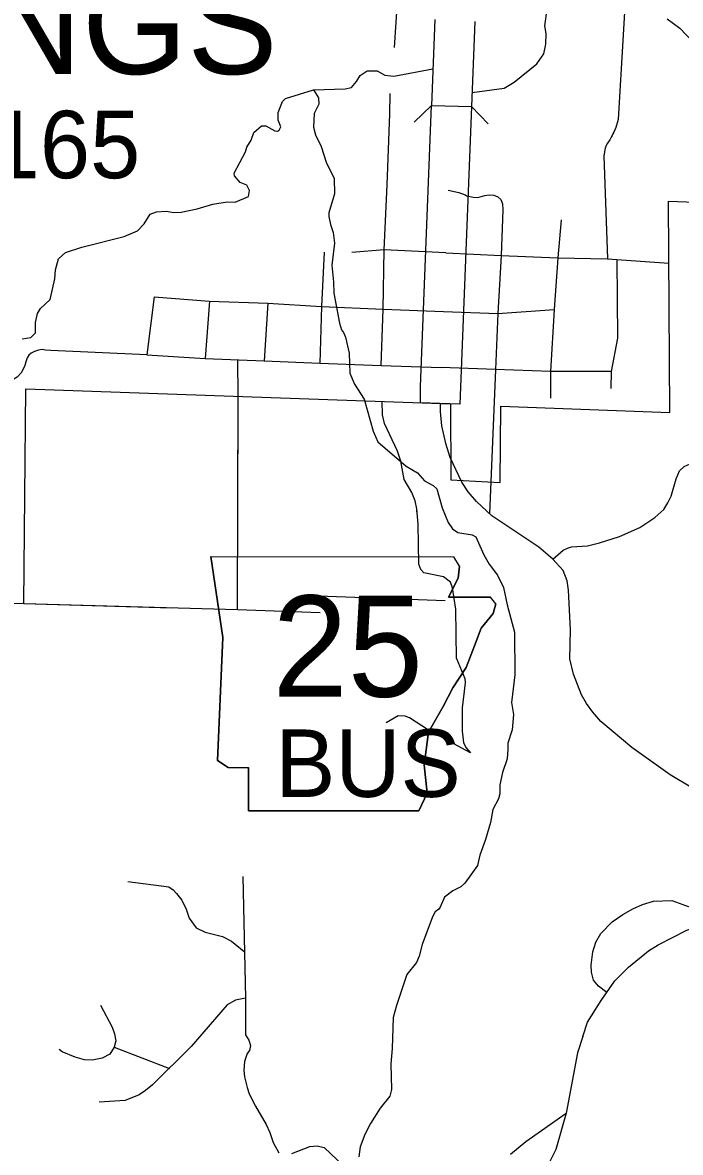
# Model space of a CAD drawing. Extents: x 1212896 to 1368412, y 378476 to 478763.
# Drawn here: x 1298275 to 1302391, y 413498 to 420570 of the extents above; entities that cross this region are included whole.
import ezdxf

# ---------------------------------------------------------------- set-up
doc = ezdxf.new("R2010")
doc.units = 0
for name, color, linetype in [('Level 10', 7, 'Continuous'), ('Level 21', 7, 'Continuous'), ('Level 31', 7, 'Continuous'), ('Level 32', 7, 'Continuous'), ('Level 33', 7, 'Continuous'), ('Level 34', 7, 'Continuous'), ('Level 35', 7, 'Continuous'), ('Level 37', 7, 'Continuous'), ('Level 45', 7, 'Continuous'), ('Level 49', 7, 'Continuous'), ('Level 6', 7, 'Continuous')]:
    doc.layers.add(name, color=color, linetype=linetype)

msp = doc.modelspace()

# ---------------------------------------------------------------- linework, layer by layer
at = {"layer": 'Level 10'}
msp.add_line((1300833.9, 420050.8), (1301083.9, 420045), dxfattribs=at)
for points in [[(1300854.9, 420589.1), (1300833.9, 420050.8)], [(1301104.6, 420576.7), (1301083.9, 420045)], [(1300765.1, 418190.7), (1300765.3, 418292.2), (1300833.9, 420050.8)], [(1301083.9, 420045), (1301011.2, 418182)], [(1301011.2, 418182), (1300765.1, 418190.7)], [(1302466.1, 415778.5), (1302326.6, 415861.1), (1302088.4, 416032.9), (1301894.2, 416196.2), (1301842.8, 416253.7), (1301803.3, 416307.4), (1301772.8, 416362.2), (1301722.7, 416490.9), (1301699.7, 416586.9), (1301703.5, 416769.9), (1301690.3, 417017.6), (1301683.8, 417075.7), (1301657.2, 417139.5), (1301592.6, 417212), (1301505, 417287.2), (1301211.8, 417482.4), (1301116.1, 417571.6), (1301062.6, 417633.1), (1301024.1, 417692.8), (1300950.7, 417848.3), (1300922.9, 417936.2), (1300897.8, 418046.2), (1300889.9, 418135.3), (1300890.1, 418186.3)], [(1301781, 414223.7), (1301810.8, 414314.5), (1301895.2, 414449.7), (1301981.7, 414571.8), (1302067.6, 414657.9), (1302191.2, 414760.5), (1302251.7, 414798.2), (1302432.3, 414889.3), (1302545.6, 414927.6), (1302658.8, 414958.7), (1302761.6, 414971), (1303177.6, 414963.5), (1303462.1, 414944.5), (1304158.4, 414937), (1304283.2, 414924.3), (1304431.3, 414876.9), (1304572.8, 414794.1), (1304840.6, 414611)], [(1301781, 414223.7), (1301747.9, 414122.4), (1301677, 413742.9), (1301611.5, 413516.7), (1301549.9, 413390.8)]]:
    msp.add_lwpolyline(points, dxfattribs=at)
at = {"layer": 'Level 21'}
for p, q in [((1299452.4, 417227.5), (1299528.5, 416720)), ((1301008.8, 417168.3), (1300973.8, 417226.8)), ((1301000.4, 417092.2), (1301008.8, 417168.3)), ((1300941.2, 416973.7), (1301000.4, 417092.2)), ((1301203.4, 416973.7), (1300941.2, 416973.7)), ((1301237.2, 416931.4), (1301203.4, 416973.7)), ((1301220.3, 416872.2), (1301237.2, 416931.4)), ((1301144.2, 416779.2), (1301220.3, 416872.2)), ((1299528.5, 416720), (1299494.7, 415950.2)), ((1301101.9, 416669.2), (1301144.2, 416779.2)), ((1301051.1, 416533.9), (1301101.9, 416669.2)), ((1300966.5, 416407), (1301051.1, 416533.9)), ((1300907.3, 416288.6), (1300966.5, 416407)), ((1300814.3, 416127.8), (1300907.3, 416288.6)), ((1300788.9, 415924.8), (1300814.3, 416127.8)), ((1299494.7, 415950.2), (1299562.3, 415907.9)), ((1299562.3, 415907.9), (1299689.2, 415907.9)), ((1299689.2, 415907.9), (1299689.2, 415637.2)), ((1300805.8, 415747.2), (1300788.9, 415924.8)), ((1300755.1, 415637.2), (1300805.8, 415747.2)), ((1299689.2, 415637.2), (1300755.1, 415637.2))]:
    msp.add_line(p, q, dxfattribs=at)
msp.add_lwpolyline([(1299452.4, 417227.5), (1300973.8, 417226.8)], dxfattribs=at)
at = {"layer": 'Level 31'}
for points in [[(1299620.9, 416896.1), (1299623.2, 418230.9)], [(1299622, 417508.5), (1299623.2, 418230.9)], [(1299653.9, 415226.1), (1299670.7, 414463.8), (1299670.2, 414235), (1299691.6, 414201.2), (1299701.2, 414166.5), (1299694, 414136.4), (1299681.2, 414117.2), (1299663.8, 414067.9), (1299659.4, 414011.8), (1299662.8, 413970.7), (1299679.4, 413903.8), (1299693.8, 413865.8), (1299731.5, 413787.1), (1299798.5, 413672.6), (1299821.9, 413623.7), (1299843.5, 413559.8), (1299878.2, 413496.1)], [(1301930.6, 414499.1), (1301879.3, 414539), (1301847.3, 414576), (1301835.9, 414626), (1301832.5, 414670.1), (1301843.7, 414753.4), (1301863.1, 414814.8), (1301893.6, 414869.2), (1301964.3, 414941.3), (1302032, 414987.6), (1302092.8, 415023.6), (1302154.3, 415050.1), (1302222.9, 415069.8), (1302337.8, 415075.5), (1302658.8, 414958.7)], [(1301328.5, 413486.6), (1301424.4, 413566.8), (1301677, 413742.9)], [(1299960.7, 413490.6), (1300073.2, 413535.3), (1300119, 413538.8), (1300162, 413528.2), (1300282.2, 413414.6)]]:
    msp.add_lwpolyline(points, dxfattribs=at)
at = {"layer": 'Level 32'}
for points in [[(1301592.6, 417212), (1301657.9, 417266.8), (1301685.6, 417281.1), (1301709.5, 417289.4), (1301809.2, 417295.5), (1301885.8, 417313.3), (1302011.1, 417352.7), (1302138.2, 417409.2), (1302232.3, 417471.3), (1302288.6, 417522.1), (1302313.1, 417563.4), (1302332.7, 417604.7), (1302364.5, 417713.3), (1302385.9, 417763.6), (1302414.5, 417792), (1302472.1, 417815.6), (1302515, 417851), (1302579.8, 417923), (1302663.5, 418029.1), (1302795.7, 418165.8), (1302868.6, 418252.8), (1302904.2, 418286.2), (1302940.8, 418314.7), (1303048.2, 418369.1)], [(1300990.5, 416589.2), (1300985.4, 416898.8), (1300965, 417032.9), (1300953.7, 417066.8), (1300909.5, 417101.4), (1300786.5, 417125.1), (1300766.4, 417147), (1300755.1, 417180.9), (1300749.5, 417430.3), (1300741.5, 417525.4), (1300731.1, 417575.4), (1300710.6, 417628.3), (1300662.9, 417709), (1300641.6, 417824.4), (1300621.1, 417886.9), (1300539.6, 418061.4), (1300527.1, 418114.3), (1300524.8, 418199.1)], [(1300743, 417508.5), (1300741.5, 417525.4), (1300731.1, 417575.4), (1300710.6, 417628.3), (1300662.9, 417709), (1300641.6, 417824.4), (1300621.1, 417886.9), (1300539.6, 418061.4), (1300527.1, 418114.3), (1300524.8, 418199.1)], [(1301592.6, 417212), (1301657.9, 417266.8), (1301685.6, 417281.1), (1301709.5, 417289.4), (1301809.2, 417295.5), (1301885.8, 417313.3), (1302011.1, 417352.7), (1302138.2, 417409.2), (1302232.3, 417471.3), (1302288.6, 417522.1), (1302313.1, 417563.4), (1302332.7, 417604.7), (1302364.5, 417713.3), (1302385.9, 417763.6), (1302414.5, 417792)], [(1301205.1, 417694.4), (1301196.9, 417496.2)], [(1298282, 416932.8), (1299620.9, 416896.1), (1300136.2, 416877.7)], [(1298282, 416932.8), (1299208.8, 416907.4)], [(1298934.1, 415193.3), (1299190.8, 415160), (1299216.9, 415142.3), (1299239.1, 415119.5), (1299271.4, 415076.7), (1299297.9, 415019.9), (1299317.5, 414964), (1299362, 414904.4), (1299418.1, 414875.9), (1299526.1, 414850), (1299582.3, 414819.6), (1299661.7, 414755.9)], [(1299670.7, 414463.8), (1299607.3, 414451.1), (1299554.4, 414422.5), (1299329.7, 414160.5), (1299087.8, 413921.4), (1299043.2, 413885.9), (1299004.6, 413859.4), (1298917.2, 413822.4), (1298753.7, 413812.6)], [(1298762.5, 414419), (1298835.7, 414282.5), (1298851.1, 414239.5), (1298858.5, 414197.5), (1298848.9, 414157.4), (1298820.5, 414114), (1298772.9, 414087.4), (1298711.1, 414074.7), (1298663.2, 414078.2), (1298603.4, 414095.2), (1298522.1, 414127.8), (1298504, 414142.6)], [(1298848.9, 414157.4), (1299193.4, 414023.8)]]:
    msp.add_lwpolyline(points, dxfattribs=at)
at = {"layer": 'Level 33'}
for points in [[(1302102.1, 422130.2), (1302095.9, 421737.4), (1302079.6, 421379.6), (1302064.3, 421024.7), (1302001.3, 419962.9), (1301986.9, 419912.6), (1301975.2, 419884.4), (1301969.3, 419873.3), (1301963.5, 419862.3), (1301958.6, 419852.2), (1301948.8, 419835), (1301936, 419814.9), (1301927.2, 419799.7), (1301920.4, 419783.6), (1301912.9, 419735.5), (1301934.4, 419090.4)], [(1300667.8, 421812.3), (1300650.5, 421449.3), (1300636.2, 421090.5), (1300622, 420732.6), (1300599.3, 420413.7)], [(1300518.9, 418422.9), (1300531.3, 418776.7), (1300538.4, 419146.5), (1300556.2, 419553.5), (1300573.6, 419999.6), (1300575.3, 420125.9)], [(1300162.9, 419133.3), (1300146.1, 418792.6)], [(1300923.1, 419129), (1301268.9, 419112.3), (1301624.2, 419098.1), (1301934.4, 419090.4), (1302319.3, 419064.2)], [(1299098.1, 418853.5), (1299052, 418490.2)], [(1299098.1, 418853.5), (1299445.5, 418825.1), (1299808.7, 418813), (1300146.1, 418792.6), (1300531.3, 418776.7), (1300908.7, 418761)], [(1299052, 418490.2), (1299418.3, 418468.1), (1299786.5, 418453), (1300134.7, 418437.8), (1300518.9, 418422.9), (1300895.1, 418410.7)], [(1299623.2, 418230.9), (1299622.7, 418459.7)], [(1301234.3, 418397.5), (1300895.1, 418410.7)]]:
    msp.add_lwpolyline(points, dxfattribs=at)
at = {"layer": 'Level 34'}
for points in [[(1300938.3, 419520.5), (1301004.6, 419505.2), (1301043.6, 419490.6), (1301054.6, 419485.7), (1301095.6, 419477.2), (1301123.6, 419475.5), (1301138.5, 419478.6), (1301168.3, 419488), (1301194.8, 419491.9), (1301223.5, 419490.5), (1301248, 419480.1), (1301267.1, 419462.8), (1301278.5, 419435.5), (1301281, 419397), (1301268.9, 419112.3), (1301249.7, 418749.4), (1301234.3, 418397.5), (1301205.1, 417694.4)], [(1301645.7, 419334.8), (1301624.2, 419098.1), (1301600.6, 418773.2), (1301578.6, 418386.2), (1301578.3, 418218.8)], [(1300923.1, 419129), (1300538.4, 419146.5), (1300335.7, 419129.7)], [(1301994.5, 419086.3), (1301997.4, 418595.1), (1301958.6, 418386.2), (1301955.7, 418280)], [(1299445.5, 418825.1), (1299418.3, 418468.1)], [(1299808.7, 418813), (1299786.5, 418453)], [(1300146.1, 418792.6), (1300134.7, 418437.8)], [(1300908.7, 418761), (1301249.7, 418749.4), (1301600.6, 418773.2)], [(1299052, 418490.2), (1298452.2, 418516.8), (1298419.3, 418519.5), (1298398.3, 418524.3), (1298375.4, 418520), (1298350.5, 418511.7), (1298328.7, 418501.5), (1298314.9, 418488.3), (1298304.1, 418471.2), (1298295.4, 418447), (1298288.6, 418422.9), (1298277.9, 418400.7), (1298266.1, 418376.6), (1298241.5, 418351.2), (1298202.8, 418326.8), (1298158.2, 418301.2), (1298136.4, 418288), (1298124.5, 418277.8), (1298104.7, 418261.6), (1298092.9, 418244.4), (1298073.8, 418164.1), (1298080.7, 417975.8), (1298097.5, 416938)], [(1301958.6, 418386.2), (1301578.6, 418386.2), (1301234.3, 418397.5)], [(1297735.2, 416948), (1298282, 416932.8)]]:
    msp.add_lwpolyline(points, dxfattribs=at)
at = {"layer": 'Level 35'}
for points in [[(1302308.6, 420594), (1302387, 420534.7), (1302470.7, 420446.8), (1302484.7, 420441.9), (1302516.9, 420436.3), (1302551.9, 420437), (1302756.3, 420405.5), (1302883, 420395), (1302927.9, 420407.3), (1303037, 420465.5), (1303155.9, 420542), (1303429.8, 420681.2)], [(1301087.3, 420132.4), (1301287.6, 420159.1), (1301352.1, 420195.9), (1301493.5, 420311.7), (1301536.8, 420373.2), (1301549.1, 420435.5), (1301550.4, 420501.7), (1301544, 420549.7), (1301558.4, 420653)], [(1299599.9, 419626.4), (1299670.4, 419761.4), (1299678.6, 419789.5), (1299705.9, 419832.9), (1299721.7, 419881.2), (1299770.4, 419922.8), (1299797.4, 419923.1), (1299854.5, 419892.7), (1299869.5, 419889.8), (1299881.4, 419896), (1299890.2, 419918.1), (1299874.8, 419959), (1299875.3, 420006.1), (1299900.5, 420076.5), (1299920.3, 420093.8), (1300095.3, 420149.8), (1300292.7, 420155.9), (1300333.5, 420163.4), (1300365.1, 420201.8), (1300386.6, 420238.1), (1300431.4, 420267.5), (1300493.7, 420267.5), (1300542.2, 420239.7), (1300598.1, 420234.3), (1300841.7, 420279.4)], [(1300095.3, 420149.8), (1300127.5, 420098), (1300129.1, 420058.9), (1300098.8, 420000.5), (1300094.7, 419915.3), (1300107.1, 419867.3), (1300143.8, 419794.6), (1300174.7, 419695.7), (1300225.1, 419594.2), (1300225.9, 419497.8), (1300191, 419378.2), (1300191.2, 419356.2), (1300202.7, 419306.2), (1300219.1, 419256.3), (1300226.8, 419189.3), (1300209.5, 419051.3), (1300221.3, 418946.7), (1300222, 418875.6), (1300257.9, 418687.6), (1300271.3, 418646.6), (1300283.4, 418630.7), (1300296.7, 418599.8), (1300319.6, 418499.9), (1300321.9, 418375.6), (1300351.5, 418305.8), (1300412.3, 418212.3), (1300469.3, 418011.5), (1300498.9, 417945.7), (1300676.2, 417793.5)], [(1298272.9, 418590.1), (1298326.7, 418599.7), (1298355.4, 418627), (1298356.7, 418693.2), (1298368.2, 418749.8), (1298386.7, 418780.7), (1298447, 418837.4), (1298476.6, 418965), (1298481, 419021.2), (1298499.2, 419090.5), (1298542.7, 419130), (1298645.1, 419164.2), (1298909.7, 419230.2), (1298994.2, 419266.2), (1299035.6, 419310.7), (1299072.6, 419370.7), (1299113.6, 419385.7), (1299173.4, 419390.3), (1299222.4, 419381.9), (1299267.3, 419383.3), (1299367.8, 419404.5), (1299466.2, 419432.6), (1299555.9, 419448.6), (1299606.1, 419445.3), (1299688.7, 419481.4), (1299695.7, 419518.1), (1299678.5, 419551.1), (1299636.4, 419568.7), (1299600.1, 419611.4), (1299599.9, 419626.4)], [(1300676.2, 417793.5), (1300746.2, 417751.9), (1300790.6, 417701.3), (1300844.7, 417672.5), (1300867.3, 417650.5), (1300901.1, 417532.2), (1300937.9, 417440.4), (1300964.8, 417402.1), (1300998.8, 417378.2), (1301087.3, 417362.8), (1301110.4, 417350.1), (1301160.4, 417239.4), (1301195, 417180.9), (1301247.5, 417112.1), (1301285.2, 417034.3), (1301308.2, 416926.3), (1301353.9, 416753.5), (1301354.6, 416487.9), (1301335.3, 416313.7), (1301347.2, 416239.4), (1301338.2, 416144.1), (1301311.1, 416059.6), (1301312.5, 416021.6), (1301306.6, 415960.8), (1301277.4, 415876.3), (1301261.9, 415798.6), (1301261.5, 415742.5), (1301253.9, 415711.3), (1301218.6, 415644.8), (1301203.5, 415562.5), (1301171.7, 415455.9), (1301135.8, 415358.3), (1301121.5, 415293), (1301079.2, 415235.5)], [(1301079.2, 415235.5), (1301042.8, 415183), (1301018.1, 415159.7), (1300966.5, 415135.1), (1300916, 415095.4), (1300888.8, 415033.2), (1300879.9, 415020.9), (1300857.1, 415004.6), (1300840.5, 414973.4), (1300775.4, 414800.3), (1300757.6, 414727), (1300739.7, 414687.7), (1300678.6, 414610.9), (1300613.8, 414417.8), (1300594.6, 414342.5), (1300588.6, 414149), (1300578.6, 414052.7), (1300584.2, 413892.5), (1300572.7, 413849.3), (1300511.6, 413774.4), (1300452.7, 413679.6), (1300417.5, 413610.1), (1300388.4, 413532.6), (1300379.1, 413470.4)]]:
    msp.add_lwpolyline(points, dxfattribs=at)
at = {"layer": 'Level 37'}
for points in [[(1300725.4, 419947.2), (1300833.9, 420050.8)], [(1301083.9, 420045), (1301187.4, 419936.5)]]:
    msp.add_lwpolyline(points, dxfattribs=at)
at = {"layer": 'Level 45'}
for points in [[(1300920, 416950.8), (1300070, 416981.8)], [(1300990.5, 416589.2), (1301042.1, 416464.9), (1301045.3, 416436.3), (1301026.6, 416281.3), (1301025.9, 416134), (1301031.3, 416081.9), (1301034.5, 416060.9), (1301050.4, 416031.3), (1301078.9, 415998.2)], [(1301078.9, 415998.2), (1300814.4, 416142), (1300696.8, 416218.3), (1300670, 416228.8), (1300626.1, 416230.4), (1300549.7, 416187.6)]]:
    msp.add_lwpolyline(points, dxfattribs=at)
at = {"layer": 'Level 49'}
for p, q in [((1299528.5, 416720), (1299452.4, 417227.5)), ((1301008.8, 417168.3), (1301000.4, 417092.2)), ((1301000.4, 417092.2), (1300941.2, 416973.7)), ((1300941.2, 416973.7), (1301203.4, 416973.7)), ((1301237.2, 416931.4), (1301220.3, 416872.2)), ((1301220.3, 416872.2), (1301144.2, 416779.2)), ((1299494.7, 415950.2), (1299528.5, 416720)), ((1301144.2, 416779.2), (1301101.9, 416669.2)), ((1301101.9, 416669.2), (1301051.1, 416533.9)), ((1301051.1, 416533.9), (1300966.5, 416407)), ((1300966.5, 416407), (1300907.3, 416288.6)), ((1300907.3, 416288.6), (1300814.3, 416127.8)), ((1300814.3, 416127.8), (1300788.9, 415924.8)), ((1299562.3, 415907.9), (1299494.7, 415950.2)), ((1299689.2, 415637.2), (1299689.2, 415907.9)), ((1300788.9, 415924.8), (1300805.8, 415747.2)), ((1300805.8, 415747.2), (1300755.1, 415637.2)), ((1300755.1, 415637.2), (1299689.2, 415637.2))]:
    msp.add_line(p, q, dxfattribs=at)
msp.add_lwpolyline([(1299452.4, 417227.5), (1300973.8, 417226.8)], dxfattribs=at)
at = {"layer": 'Level 6'}
msp.add_lwpolyline([(1298282, 416932.8), (1298296.1, 418277.7), (1300953.3, 418184), (1300954.1, 417707.1), (1301264.5, 417691.4), (1301267.6, 418169.4), (1302325.3, 418129.7), (1302316.8, 419451.2), (1306281.1, 419306.5), (1306275.8, 420601.1), (1308897.1, 420508), (1308880.3, 421852.2)], dxfattribs=at)

# ---------------------------------------------------------------- texts
at = {"layer": 'Level 21'}
for s, height, p in [('25', 633.6, (1299838.5, 416350.3)), ('BUS', 422.4, (1299855.3, 415723.2))]:
    msp.add_text(s, height=height, dxfattribs=at).set_placement(p)
at = {"layer": 'Level 49'}
for s, height, p in [('25', 633.6, (1299838.5, 416350.3)), ('BUS', 422.4, (1299855.3, 415723.2))]:
    msp.add_text(s, height=height, dxfattribs=at).set_placement(p)
at = {"layer": 'Level 6'}
for s, height, p in [('SPRINGS', 633.6, (1296057.4, 420247.8)), ('Pop. 7,165', 422.4, (1296279.2, 419595.5))]:
    msp.add_text(s, height=height, dxfattribs=at).set_placement(p)

doc.saveas('drawing.dxf')
